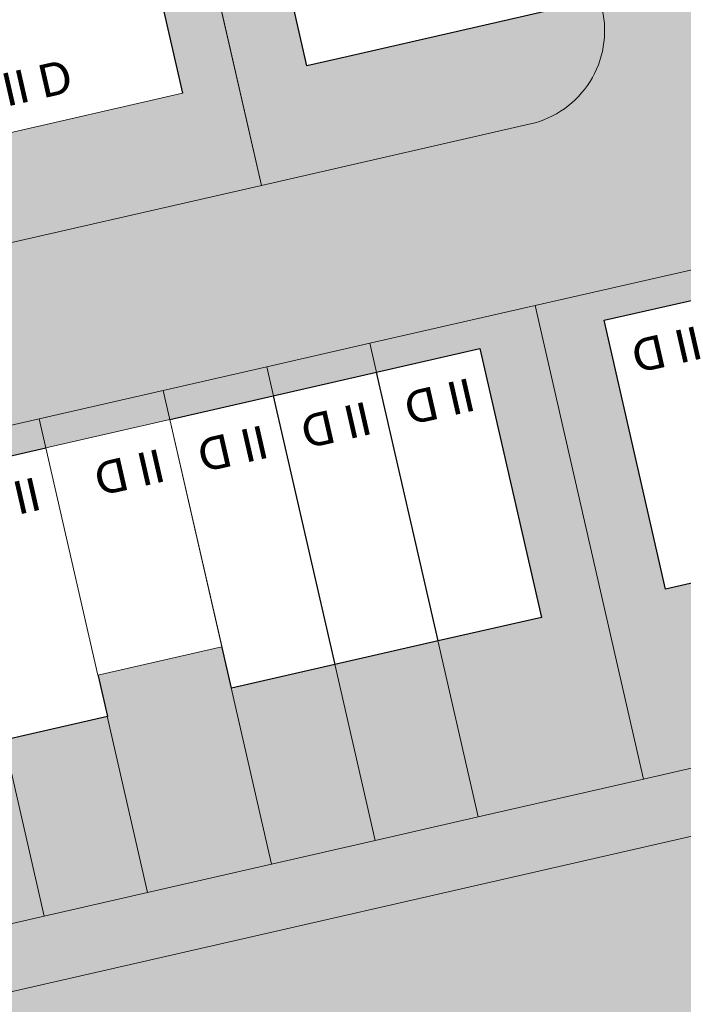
# Model space of a CAD drawing. Header units: metres. Extents: x -862 to 1262, y -354 to 644.
# Tile 283 of 315: x 236 to 268, y 140 to 187. Entities that reach past the tile are written whole.
import ezdxf

# ---------------------------------------------------------------- set-up
doc = ezdxf.new("R2010")
doc.units = ezdxf.units.M
doc.header["$LTSCALE"] = 0.5
doc.set_wipeout_variables(frame=1)
doc.layers.add('BPR_Verkehr_220520', color=7, linetype='Continuous')
doc.layers.add('DZH_Baufelder Ost_220610', color=7, linetype='Continuous')
doc.styles.add('Calibri Light', font='calibril.ttf')

# ---------------------------------------------------------------- blocks, each defined once
blk = doc.blocks.new('Slab (2D)-6')
at = {"color": 255, "linetype": 'Continuous', "lineweight": 9, "transparency": 33554687}
blk.add_wipeout([(-2.291500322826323e-13, -8.881784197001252e-16), (-1.7763568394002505e-15, 12.999999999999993), (4.999999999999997, 12.999999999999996), (4.999999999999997, 8.881784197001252e-16)], dxfattribs=at)
at = {"color": 7, "linetype": 'Continuous', "lineweight": 9, "transparency": 33554687}
for p, q in [((0, 9.400000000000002), (5, 9.400000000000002)), ((-2.277216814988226e-13, 4), (5, 3.999999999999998))]:
    blk.add_line(p, q, dxfattribs=at)
at = {"color": 8, "linetype": 'Continuous', "lineweight": 9, "true_color": 0x777777, "transparency": 33554687, "flags": 128}
blk.add_lwpolyline([(-2.275957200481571e-13, -9.063735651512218e-16), (3.155443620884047e-29, 13), (5, 13), (5, 0)], close=True, dxfattribs=at)
at = {"color": 7, "linetype": 'Continuous', "lineweight": 9, "transparency": 33554687, "flags": 128}
blk.add_lwpolyline([(5, 0), (5, 13), (0, 13), (-2.275957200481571e-13, -9.063735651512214e-16), (5, 5.428454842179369e-16)], dxfattribs=at)
blk = doc.blocks.new('RH 5 x 13 - II (2D_3D) (2D)')
at = {"color": 8, "true_color": 0x777777, "transparency": 33554687}
blk.add_blockref('Slab (2D)-6', (0, 0), dxfattribs=at)
at = {"color": 255, "linetype": 'Continuous', "lineweight": 5, "transparency": 33554687}
blk.add_wipeout([(0, 13), (5, 13), (5, 0), (0, 0)], dxfattribs=at)
at = {"color": 7, "linetype": 'Continuous', "lineweight": 25, "transparency": 33554687, "flags": 128}
blk.add_lwpolyline([(0, 13), (5, 13), (5, 0), (0, 0)], close=True, dxfattribs=at)
at = {"color": 7, "transparency": 33554687, "insert": (2.405184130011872, 2.006361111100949), "char_height": 1.559479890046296, "width": 3.810368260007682, "attachment_point": 5, "line_spacing_factor": 1.163780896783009, "style": 'Calibri Light'}
blk.add_mtext('II D', dxfattribs=at)
blk = doc.blocks.new('Slab (2D)-7')
at = {"color": 255, "linetype": 'Continuous', "lineweight": 9, "transparency": 33554687}
blk.add_wipeout([(5.999999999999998, 10.999999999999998), (5.999999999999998, 8.881784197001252e-16), (-2.2737367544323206e-13, -8.881784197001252e-16), (0, 10.999999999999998)], dxfattribs=at)
at = {"color": 7, "linetype": 'Continuous', "lineweight": 9, "transparency": 33554687}
for p, q in [((-4.678797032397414e-15, 9.399999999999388), (6, 9.39999999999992)), ((1.059003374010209e-13, 3.999999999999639), (6, 3.99999999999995)), ((1.055224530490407e-13, 3.999999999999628), (6, 3.999999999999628))]:
    blk.add_line(p, q, dxfattribs=at)
at = {"color": 8, "linetype": 'Continuous', "lineweight": 9, "true_color": 0x777777, "transparency": 33554687, "flags": 128}
blk.add_lwpolyline([(6, 11), (6, 0), (-2.275957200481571e-13, -9.509376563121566e-16), (-3.155443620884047e-29, 11)], close=True, dxfattribs=at)
at = {"color": 7, "linetype": 'Continuous', "lineweight": 9, "transparency": 33554687, "flags": 128}
blk.add_lwpolyline([(-1.047772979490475e-13, 11), (-2.275957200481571e-13, -9.50937656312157e-16), (6, 3.327716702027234e-16), (6, 11), (-1.049160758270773e-13, 11)], dxfattribs=at)
blk = doc.blocks.new('RH 6 x 11 - II (2D_3D) (2D)')
at = {"color": 8, "true_color": 0x777777, "transparency": 33554687}
blk.add_blockref('Slab (2D)-7', (0, 0), dxfattribs=at)
at = {"color": 255, "linetype": 'Continuous', "lineweight": 9, "transparency": 33554687}
blk.add_wipeout([(0, 11), (5.999999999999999, 11), (5.999999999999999, 0), (0, 0)], dxfattribs=at)
at = {"color": 253, "linetype": 'Continuous', "lineweight": 9, "transparency": 33554687, "flags": 128}
blk.add_lwpolyline([(0, 11), (6, 11), (6, 0), (0, 0)], close=True, dxfattribs=at)
at = {"color": 7, "transparency": 33554687, "insert": (2.405184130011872, 2.006361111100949), "char_height": 1.559479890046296, "width": 3.810368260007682, "attachment_point": 5, "line_spacing_factor": 1.163780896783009, "style": 'Calibri Light'}
blk.add_mtext('II D', dxfattribs=at)
blk = doc.blocks.new('Slab (2D)-20')
at = {"color": 255, "linetype": 'Continuous', "lineweight": 25, "transparency": 33554687}
blk.add_wipeout([(0, 11), (9, 11), (9, 0), (0, 0)], dxfattribs=at)
at = {"color": 7, "linetype": 'Continuous', "lineweight": 25, "transparency": 33554687, "flags": 128}
for points in [[(0, 11), (9, 11), (9, 0), (0, 0)], [(0, 0), (0, 11), (9, 11), (9, 0)]]:
    blk.add_lwpolyline(points, close=True, dxfattribs=at)
blk = doc.blocks.new('EFH 9 x 11 - II (2D_3D) (2D)')
at = {"color": 7, "transparency": 33554687}
blk.add_blockref('Slab (2D)-20', (0, 0), dxfattribs=at)
at = {"color": 255, "linetype": 'Continuous', "lineweight": 9, "transparency": 33554687}
blk.add_wipeout([(0, 11), (9, 11), (9, 0), (0, 0)], dxfattribs=at)
at = {"color": 253, "linetype": 'Continuous', "lineweight": 9, "transparency": 33554687, "flags": 128}
blk.add_lwpolyline([(0, 11), (9, 11), (9, 0), (0, 0)], close=True, dxfattribs=at)
at = {"color": 7, "transparency": 33554687, "insert": (2.405184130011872, 2.006361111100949), "char_height": 1.559479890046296, "width": 3.810368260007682, "attachment_point": 5, "line_spacing_factor": 1.163780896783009, "style": 'Calibri Light'}
blk.add_mtext('II D', dxfattribs=at)
blk = doc.blocks.new('Slab (2D)-24')
at = {"color": 255, "linetype": 'Continuous', "lineweight": 9, "transparency": 33554687}
blk.add_wipeout([(15.999837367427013, 6.50040150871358), (16.000163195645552, -6.4995994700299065), (8.000162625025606, -6.499799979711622), (7.999836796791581, 6.500200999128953)], dxfattribs=at)
at = {"color": 8, "linetype": 'Continuous', "lineweight": 9, "true_color": 0x777777, "transparency": 33554687, "flags": 128}
blk.add_lwpolyline([(15.99983736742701, 6.500401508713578), (16.00016319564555, -6.499599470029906), (8.000162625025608, -6.499799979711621), (7.999836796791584, 6.500200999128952)], close=True, dxfattribs=at)
at = {"color": 255, "linetype": 'Continuous', "lineweight": 9, "transparency": 33554687}
blk.add_wipeout([(15.999837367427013, 6.50040150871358), (16.000163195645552, -6.4995994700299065), (8.000162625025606, -6.499799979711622), (7.999836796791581, 6.500200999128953)], dxfattribs=at)
at = {"color": 8, "linetype": 'Continuous', "lineweight": 9, "true_color": 0x777777, "transparency": 33554687, "flags": 128}
blk.add_lwpolyline([(15.99983736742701, 6.500401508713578), (16.00016319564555, -6.499599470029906), (8.000162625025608, -6.499799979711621), (7.999836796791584, 6.500200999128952)], close=True, dxfattribs=at)
at = {"color": 255, "linetype": 'Continuous', "lineweight": 9, "transparency": 33554687}
blk.add_wipeout([(15.999837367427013, 6.50040150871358), (16.000163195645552, -6.4995994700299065), (8.000162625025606, -6.499799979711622), (7.999836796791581, 6.500200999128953)], dxfattribs=at)
at = {"color": 8, "linetype": 'Continuous', "lineweight": 9, "true_color": 0x777777, "transparency": 33554687, "flags": 128}
blk.add_lwpolyline([(15.99983736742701, 6.500401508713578), (16.00016319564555, -6.499599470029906), (8.000162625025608, -6.499799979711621), (7.999836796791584, 6.500200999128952)], close=True, dxfattribs=at)
blk = doc.blocks.new('Slab (2D)-25')
at = {"color": 255, "linetype": 'Continuous', "lineweight": 9, "transparency": 33554687}
blk.add_wipeout([(7.999836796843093, 6.5002000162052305), (8.000162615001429, -6.499398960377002), (-15.99983737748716, -6.5000004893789), (-16.0001631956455, 6.499598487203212)], dxfattribs=at)
at = {"color": 8, "linetype": 'Continuous', "lineweight": 9, "true_color": 0x777777, "transparency": 33554687, "flags": 128}
blk.add_lwpolyline([(7.999836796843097, 6.500200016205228), (8.000162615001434, -6.499398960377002), (-15.99983737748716, -6.500000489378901), (-16.0001631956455, 6.499598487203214)], close=True, dxfattribs=at)
at = {"color": 255, "linetype": 'Continuous', "lineweight": 9, "transparency": 33554687}
blk.add_wipeout([(7.999836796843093, 6.5002000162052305), (8.000162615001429, -6.499398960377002), (-15.99983737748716, -6.5000004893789), (-16.0001631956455, 6.499598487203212)], dxfattribs=at)
at = {"color": 8, "linetype": 'Continuous', "lineweight": 9, "true_color": 0x777777, "transparency": 33554687, "flags": 128}
blk.add_lwpolyline([(7.999836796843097, 6.500200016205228), (8.000162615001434, -6.499398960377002), (-15.99983737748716, -6.500000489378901), (-16.0001631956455, 6.499598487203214)], close=True, dxfattribs=at)
at = {"color": 255, "linetype": 'Continuous', "lineweight": 9, "transparency": 33554687}
blk.add_wipeout([(7.999836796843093, 6.5002000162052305), (8.000162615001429, -6.499398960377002), (-15.99983737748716, -6.5000004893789), (-16.0001631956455, 6.499598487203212)], dxfattribs=at)
at = {"color": 8, "linetype": 'Continuous', "lineweight": 9, "true_color": 0x777777, "transparency": 33554687, "flags": 128}
blk.add_lwpolyline([(7.999836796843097, 6.500200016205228), (8.000162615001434, -6.499398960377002), (-15.99983737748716, -6.500000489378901), (-16.0001631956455, 6.499598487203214)], close=True, dxfattribs=at)
blk = doc.blocks.new('Symbol-7 (2D)')
at = {"color": 8, "true_color": 0x777777, "transparency": 33554687}
blk.add_blockref('Slab (2D)-24', (0, 0), dxfattribs=at)
blk.add_blockref('Slab (2D)-25', (0, 0), dxfattribs=at)
at = {"color": 255, "linetype": 'Continuous', "lineweight": 25, "transparency": 33554687}
blk.add_wipeout([(-16.000163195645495, 6.499598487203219), (7.9998367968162, 6.500200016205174), (15.999836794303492, 6.500400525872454), (16.000162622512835, -6.499599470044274), (-15.999837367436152, -6.500401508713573), (-16.000113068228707, 4.499598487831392), (-16.000113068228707, 4.499598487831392)], dxfattribs=at)
at = {"linetype": 'Continuous', "lineweight": 0, "true_color": 0xfbf8f0, "transparency": 33554661}
blk.add_hatch(color=7, dxfattribs=at).paths.add_polyline_path([(15.49984932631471, 6.000387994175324), (15.50015009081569, -5.999612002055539), (8.000150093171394, -5.999799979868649), (7.999849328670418, 6.000200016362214)])
at = {"color": 7, "linetype": 'Continuous', "lineweight": 25, "transparency": 33554687, "flags": 128}
blk.add_lwpolyline([(-16.0001631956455, 6.499598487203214), (7.999836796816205, 6.50020001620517), (15.9998367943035, 6.50040052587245), (16.00016262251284, -6.499599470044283), (-15.99983736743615, -6.500401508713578), (-16.0001130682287, 4.49959848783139), (-16.0001130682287, 4.49959848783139)], close=True, dxfattribs=at)
at = {"color": 9, "linetype": 'Continuous', "lineweight": 9, "transparency": 33554661, "flags": 128}
blk.add_lwpolyline([(15.49984932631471, 6.000387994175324), (15.50015009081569, -5.999612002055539), (8.000150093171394, -5.999799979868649), (7.999849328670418, 6.000200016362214)], close=True, dxfattribs=at)
at = {"color": 7, "transparency": 33554687, "char_height": 1.559479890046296, "width": 3, "attachment_point": 5, "line_spacing_factor": 1.163780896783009, "style": 'Calibri Light'}
for s, insert, rotation in [('III', (-13.53261823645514, -4.500002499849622), 90.0014360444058), ('II', (13.99375138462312, -4.499649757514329), 90.00143604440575)]:
    blk.add_mtext(s, dxfattribs=dict(at, insert=insert, rotation=rotation))

msp = doc.modelspace()

# ---------------------------------------------------------------- hatches: boundary and pattern name
at = {"layer": 'DZH_Baufelder Ost_220610', "linetype": 'Continuous', "lineweight": 0, "true_color": 0xdce9e4, "transparency": 33554687}
h = msp.add_hatch(color=254, dxfattribs=at)
edge = h.paths.add_edge_path()
edge.add_line((247.7443679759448, 178.7951816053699), (260.4354557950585, 181.6959249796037))
edge.add_line((260.4354557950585, 181.6959249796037), (260.4354557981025, 181.6959249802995))
edge.add_arc((259.4327693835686, 186.0827940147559), 4.499999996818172, 282.87467253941, 327.8746724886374)
edge.add_line((263.24376058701, 183.6898155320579), (263.2437605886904, 183.6898155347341))
edge.add_line((263.2437605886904, 183.6898155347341), (263.2437605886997, 183.6898155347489))
edge.add_arc((259.4327693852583, 186.0827940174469), 4.499999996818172, 327.8746724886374, 372.8746725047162)
edge.add_line((263.8196384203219, 187.0854804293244), (256.48944613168, 219.1559195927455))
edge.add_line((256.48944613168, 219.1559195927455), (239.4080144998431, 215.2516955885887))
edge.add_line((239.4080144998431, 215.2516955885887), (243.5413340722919, 197.1679443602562))
edge.add_line((243.5413340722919, 197.1679443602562), (247.7443679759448, 178.7951816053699))
for points in [[(233.1244209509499, 175.453567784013), (247.7443679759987, 178.7951816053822), (242.1475613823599, 203.2605563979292), (227.5282468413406, 199.9161777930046)], [(268.4626579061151, 174.9140417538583), (260.6634108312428, 173.1314038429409), (265.7723764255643, 150.7985331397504), (273.5712860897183, 152.5826459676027)], [(260.6634108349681, 173.1314038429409), (252.864532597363, 171.3488502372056), (257.9738355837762, 149.0145046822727), (265.7723764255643, 150.7985331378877)], [(252.864532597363, 171.3488502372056), (247.9926303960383, 170.2353020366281), (253.102144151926, 147.9000351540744), (257.9738355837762, 149.0145046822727)], [(247.9926303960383, 170.2353020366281), (243.1159347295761, 169.1206582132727), (248.2256594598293, 146.7844690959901), (253.102144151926, 147.9000351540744)], [(243.1159347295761, 169.1206582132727), (237.2691727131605, 167.7842908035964), (242.3791503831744, 145.4469960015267), (248.2256594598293, 146.7844690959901)], [(237.2691727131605, 167.7842908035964), (232.3924770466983, 166.6696469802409), (237.5026656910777, 144.3314299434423), (242.3791503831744, 145.4469960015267)], [(232.392477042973, 166.6696469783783), (226.5457150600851, 165.3332795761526), (231.6561566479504, 142.9939568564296), (237.5026656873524, 144.3314299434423)]]:
    msp.add_hatch(color=254, dxfattribs=at).paths.add_polyline_path(points)
at = {"layer": 'DZH_Baufelder Ost_220610', "linetype": 'Continuous', "lineweight": 0, "true_color": 0xfff9e0, "transparency": 33554687}
h = msp.add_hatch(color=7, dxfattribs=at)
edge = h.paths.add_edge_path()
edge.add_line((258.4660780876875, 124.5171085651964), (291.9242992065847, 132.1645018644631))
edge.add_line((291.9242990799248, 132.1645024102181), (301.0592399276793, 134.2524336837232))
edge.add_line((301.0592399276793, 134.2524336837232), (295.7074831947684, 157.646619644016))
edge.add_line((295.7074831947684, 157.646619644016), (290.1431854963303, 156.3737064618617))
edge.add_line((290.1431854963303, 156.3737064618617), (285.2711253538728, 155.2591525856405))
edge.add_line((285.2711253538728, 155.2591525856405), (280.3946406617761, 154.1435865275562))
edge.add_line((280.3946406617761, 154.1435865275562), (273.5712860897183, 152.5826459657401))
edge.add_line((273.5712860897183, 152.5826459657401), (265.7723764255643, 150.7985331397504))
edge.add_line((265.7723764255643, 150.7985331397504), (257.9738355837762, 149.0145046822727))
edge.add_line((257.9738355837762, 149.0145046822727), (253.102144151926, 147.9000351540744))
edge.add_line((253.102144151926, 147.9000351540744), (242.3791503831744, 145.4469960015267))
edge.add_line((242.3791503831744, 145.4469960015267), (237.5026656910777, 144.3314299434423))
edge.add_line((237.5026656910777, 144.3314299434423), (231.6561566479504, 142.9939568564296))
edge.add_line((231.6561566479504, 142.9939568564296), (224.3185016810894, 141.3153626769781))
edge.add_line((224.3185016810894, 141.3153626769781), (227.0023164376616, 129.5733626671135))
edge.add_line((227.0023164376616, 129.5733626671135), (229.0008372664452, 120.8597400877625))
edge.add_line((229.0008372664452, 120.8597400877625), (229.669294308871, 117.9351632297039))
edge.add_line((229.669294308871, 117.9351632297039), (250.6821657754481, 122.73797833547))
edge.add_line((250.6821657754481, 122.73797833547), (250.9690339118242, 122.8036842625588))
edge.add_line((250.9690339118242, 122.8036842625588), (250.9690639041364, 122.8035533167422))
edge.add_line((250.9690639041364, 122.8035533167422), (258.4660774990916, 124.5171111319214))
edge.add_line((258.4660774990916, 124.5171111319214), (258.4660780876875, 124.5171085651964))
h.paths.add_polyline_path([(297.4021601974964, 136.4939174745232), (231.9260305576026, 121.5283359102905), (231.9260300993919, 121.5283379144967), (227.9457685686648, 138.9424425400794), (293.421890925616, 153.9080203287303)])
at = {"layer": 'DZH_Baufelder Ost_220610', "linetype": 'Continuous', "lineweight": 0, "true_color": 0xc4dad2, "transparency": 33554687}
msp.add_hatch(color=254, dxfattribs=at).paths.add_polyline_path([(227.9457690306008, 138.9424405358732), (231.9260305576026, 121.5283359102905), (297.4021601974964, 136.4939174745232), (293.421890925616, 153.9080203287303)])

# ---------------------------------------------------------------- linework, layer by layer
at = {"layer": 'BPR_Verkehr_220520', "color": 9, "linetype": 'Continuous', "true_color": 0xb8d2a6, "transparency": 33554687}
for points in [[(260.5120253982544, 177.0973776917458, 60), (260.9576637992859, 175.1476581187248, 60), (263.4366047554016, 177.7658352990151, 60), (263.8822431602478, 175.8161157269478, 60)], [(245.8891286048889, 173.755089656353, 60), (246.3347670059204, 171.8053700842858, 60), (248.8137079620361, 174.423547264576, 60), (249.2593463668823, 172.473827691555, 60)]]:
    msp.add_solid(points, dxfattribs=at)
at = {"layer": 'DZH_Baufelder Ost_220610', "color": 255, "linetype": 'Continuous', "lineweight": 18, "transparency": 33554687, "flags": 128}
msp.add_lwpolyline([(247.7443679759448, 178.7951816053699), (260.4354557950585, 181.6959249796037), (260.4354557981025, 181.6959249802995, 0.1989123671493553), (263.24376058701, 183.6898155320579), (263.2437605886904, 183.6898155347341), (263.2437605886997, 183.6898155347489, 0.1989123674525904), (263.8196384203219, 187.0854804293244), (256.48944613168, 219.1559195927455), (239.4080144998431, 215.2516955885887), (243.5413340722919, 197.1679443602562)], format="xyb", close=True, dxfattribs=at)
for points in [[(233.1244209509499, 175.453567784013), (247.7443679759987, 178.7951816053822), (242.1475613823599, 203.2605563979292), (227.5282468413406, 199.9161777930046)], [(268.4626579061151, 174.9140417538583), (260.6634108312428, 173.1314038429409), (265.7723764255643, 150.7985331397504), (273.5712860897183, 152.5826459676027)], [(260.6634108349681, 173.1314038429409), (252.864532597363, 171.3488502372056), (257.9738355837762, 149.0145046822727), (265.7723764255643, 150.7985331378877)], [(252.864532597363, 171.3488502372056), (247.9926303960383, 170.2353020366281), (253.102144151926, 147.9000351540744), (257.9738355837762, 149.0145046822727)], [(247.9926303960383, 170.2353020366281), (243.1159347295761, 169.1206582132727), (248.2256594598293, 146.7844690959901), (253.102144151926, 147.9000351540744)], [(243.1159347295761, 169.1206582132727), (237.2691727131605, 167.7842908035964), (242.3791503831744, 145.4469960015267), (248.2256594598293, 146.7844690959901)], [(237.2691727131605, 167.7842908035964), (232.3924770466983, 166.6696469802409), (237.5026656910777, 144.3314299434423), (242.3791503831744, 145.4469960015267)], [(232.392477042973, 166.6696469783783), (226.5457150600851, 165.3332795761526), (231.6561566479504, 142.9939568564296), (237.5026656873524, 144.3314299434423)], [(227.9457690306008, 138.9424405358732), (231.9260305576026, 121.5283359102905), (297.4021601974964, 136.4939174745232), (293.421890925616, 153.9080203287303)]]:
    msp.add_lwpolyline(points, close=True, dxfattribs=at)
at = {"layer": 'DZH_Baufelder Ost_220610', "color": 252, "linetype": 'Continuous', "true_color": 0x8ea381, "transparency": 33554687}
for points in [[(248.307531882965, 179.0239577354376), (247.7226287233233, 178.8902106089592), (240.0598039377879, 215.0929355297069), (239.3411409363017, 215.544147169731)], [(247.7226287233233, 178.8902106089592), (248.307531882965, 179.0239577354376), (239.3411409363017, 215.544147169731), (240.0598039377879, 215.0929355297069)], [(200.3441443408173, 158.7230259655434), (200.2098794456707, 159.3078104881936), (304.1428938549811, 182.5549293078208), (304.0086289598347, 183.139713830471)], [(200.2098794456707, 159.3078104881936), (200.3441443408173, 158.7230259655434), (304.0086289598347, 183.1397138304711), (304.1428938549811, 182.5549293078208)], [(264.4904165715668, 172.5676658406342), (263.9055006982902, 172.4339743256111), (264.2245015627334, 173.7310748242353), (263.6395856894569, 173.5973833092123)], [(263.9055006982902, 172.4339743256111), (264.4904165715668, 172.5676658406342), (263.6395856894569, 173.5973833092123), (264.2245015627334, 173.7310748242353)], [(260.3531824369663, 173.1532629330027), (260.938073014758, 173.2870650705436), (265.4822643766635, 150.732457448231), (266.0671549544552, 150.8662595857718)], [(260.938073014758, 173.2870650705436), (260.3531824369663, 173.1532629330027), (266.0671549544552, 150.8662595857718), (265.4822643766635, 150.732457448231)], [(257.2057892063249, 172.1255597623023), (257.7907050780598, 172.2592512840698), (257.4714261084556, 170.9633675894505), (258.0563419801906, 171.0970591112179)], [(257.7907050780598, 172.2592512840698), (257.2057892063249, 172.1255597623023), (258.0563419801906, 171.0970591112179), (257.4714261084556, 170.9633675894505)], [(252.5546415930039, 171.3692344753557), (253.1395321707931, 171.5030366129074), (257.6837235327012, 148.9484289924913), (258.2686141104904, 149.082231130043)], [(253.1395321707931, 171.5030366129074), (252.5546415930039, 171.3692344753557), (258.2686141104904, 149.082231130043), (257.6837235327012, 148.9484289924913)], [(247.6829501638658, 170.2547649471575), (248.2678407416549, 170.3885670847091), (252.812032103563, 147.8339594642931), (253.3969226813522, 147.9677616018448)], [(248.2678407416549, 170.3885670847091), (247.6829501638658, 170.2547649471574), (253.3969226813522, 147.9677616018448), (252.812032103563, 147.8339594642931)], [(242.8064654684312, 169.1391988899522), (243.3913560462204, 169.2730010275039), (247.9355474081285, 146.7183934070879), (248.5204379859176, 146.8521955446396)], [(243.3913560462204, 169.2730010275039), (242.8064654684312, 169.1391988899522), (248.5204379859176, 146.8521955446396), (247.9355474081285, 146.7183934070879)], [(236.9599563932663, 167.8017257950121), (237.5448469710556, 167.9355279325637), (242.0890383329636, 145.3809203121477), (242.6739289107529, 145.5147224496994)], [(237.5448469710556, 167.9355279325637), (236.9599563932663, 167.8017257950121), (242.6739289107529, 145.5147224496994), (242.0890383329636, 145.3809203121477)], [(232.0834717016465, 166.6861597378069), (232.6683622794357, 166.8199618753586), (237.2125536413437, 144.2653542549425), (237.797444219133, 144.3991563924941)], [(232.6683622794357, 166.8199618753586), (232.0834717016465, 166.6861597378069), (237.797444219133, 144.3991563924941), (237.2125536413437, 144.2653542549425)], [(313.3871649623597, 162.3068926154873), (313.5209670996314, 161.722002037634), (223.3362169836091, 141.706442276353), (222.8851285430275, 140.9877495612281)], [(313.5209670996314, 161.722002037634), (313.3871649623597, 162.3068926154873), (222.8851285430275, 140.9877495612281), (223.3362169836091, 141.706442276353)]]:
    msp.add_solid(points, dxfattribs=at)

# ---------------------------------------------------------------- next in the draw order: block references
at = {"layer": 'DZH_Baufelder Ost_220610', "color": 7, "transparency": 33554687}
for p, rotation in [((268.7774663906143, 173.5472449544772, 8.7), 192.8746724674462), ((253.1797098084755, 169.9821377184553, 8.7), 192.8746724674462), ((237.5820011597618, 166.4168207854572, 8.7), 192.8746724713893)]:
    msp.add_blockref('RH 5 x 13 - II (2D_3D) (2D)', p, dxfattribs=dict(at, rotation=rotation))

# ---------------------------------------------------------------- next in the draw order: block references
at = {"layer": 'DZH_Baufelder Ost_220610', "color": 7, "transparency": 33554687, "rotation": 192.8746724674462}
for p in [(258.0540087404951, 171.0962337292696, 8.7), (248.3054108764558, 168.8680417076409, 8.7)]:
    msp.add_blockref('RH 5 x 13 - II (2D_3D) (2D)', p, dxfattribs=at)

# ---------------------------------------------------------------- next in the draw order: linework, layer by layer
at = {"layer": 'DZH_Baufelder Ost_220610', "color": 252, "linetype": 'Continuous', "true_color": 0x8ea381, "transparency": 33554687}
for points in [[(260.301764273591, 182.2808408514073), (260.4354557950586, 181.6959249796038), (201.6152051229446, 168.8671248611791), (201.7488966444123, 168.2822089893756)], [(260.4354557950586, 181.6959249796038), (260.301764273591, 182.2808408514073), (201.7488966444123, 168.2822089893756), (201.6152051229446, 168.8671248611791)]]:
    msp.add_solid(points, dxfattribs=at)

# ---------------------------------------------------------------- next in the draw order: block references
at = {"layer": 'DZH_Baufelder Ost_220610', "color": 7, "transparency": 33554687, "rotation": 192.8767265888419}
msp.add_blockref('RH 6 x 11 - II (2D_3D) (2D)', (243.4311119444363, 167.7539456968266, 8.7), dxfattribs=at)

# ---------------------------------------------------------------- next in the draw order: hatches: boundary and pattern name
at = {"layer": 'BPR_Verkehr_220520', "linetype": 'Continuous', "lineweight": 0, "true_color": 0xece5cf, "transparency": 33554687}
h = msp.add_hatch(color=254, dxfattribs=at)
edge = h.paths.add_edge_path()
edge.add_line((194.2981088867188, 153.7568600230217), (208.5139740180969, 91.56080566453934))
edge.add_arc((214.3631327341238, 92.89772087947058), 5.999999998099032, 192.874672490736, 282.874672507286)
edge.add_line((215.7000479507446, 87.04856216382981), (218.6246273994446, 87.71701979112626))
edge.add_line((218.6246273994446, 87.71701979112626), (329.3358145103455, 113.0217648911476))
edge.add_line((329.3358145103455, 113.0217648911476), (328.5469000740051, 114.7904445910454))
edge.add_line((328.5469000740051, 114.7904445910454), (216.2515512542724, 89.12361495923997))
edge.add_arc((215.2488648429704, 93.51048399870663), 4.500000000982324, 192.8746725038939, 282.87467248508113, ccw=False)
edge.add_line((210.861995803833, 92.50779758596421), (196.8243860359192, 153.9239641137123))
edge.add_arc((201.211255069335, 154.9266505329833), 4.499999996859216, 102.8746725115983, 192.8746726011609, ccw=False)
edge.add_line((200.2085686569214, 159.3135195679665), (272.8356227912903, 175.9135501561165))
edge.add_line((272.8356227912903, 175.9135501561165), (272.4122663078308, 177.7657837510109))
edge.add_line((272.4122663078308, 177.7657837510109), (264.3696730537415, 175.9275253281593))
edge.add_line((264.3696730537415, 175.9275253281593), (261.4450936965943, 175.2590677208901))
edge.add_line((261.4450936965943, 175.2590677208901), (249.746776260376, 172.5852372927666))
edge.add_line((249.746776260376, 172.5852372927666), (246.8221968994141, 171.9167796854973))
edge.add_line((246.8221968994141, 171.9167796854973), (235.1238794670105, 169.2429492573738))
edge.add_line((235.1238794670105, 169.2429492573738), (232.1993001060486, 168.5744916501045))
edge.add_line((232.1993001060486, 168.5744916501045), (205.8780858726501, 162.5583731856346))
edge.add_line((205.8780858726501, 162.5583731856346), (202.9535065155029, 161.889915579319))
edge.add_line((202.9535065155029, 161.889915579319), (201.7349317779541, 161.6113915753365))
edge.add_line((201.7349317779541, 161.6113915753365), (198.8103523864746, 160.9429339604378))
edge.add_arc((200.147267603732, 155.0937752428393), 6.000000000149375, 102.8746725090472, 192.8746725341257)

# ---------------------------------------------------------------- next in the draw order: block references
at = {"layer": 'DZH_Baufelder Ost_220610', "color": 7, "transparency": 33554687, "rotation": 12.87467248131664}
msp.add_blockref('EFH 9 x 11 - II (2D_3D) (2D)', (235.2491997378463, 181.1387617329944, 8.7), dxfattribs=at)

# ---------------------------------------------------------------- next in the draw order: block references
at = {"layer": 'DZH_Baufelder Ost_220610', "color": 7, "transparency": 33554687, "rotation": 102.8101761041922}
msp.add_blockref('Symbol-7 (2D)', (252.6726629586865, 201.4818464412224), dxfattribs=at)

# ---------------------------------------------------------------- next in the draw order: hatches: boundary and pattern name
at = {"layer": 'BPR_Verkehr_220520', "linetype": 'Continuous', "lineweight": 0, "true_color": 0xe4e6e5, "transparency": 33554687}
h = msp.add_hatch(color=254, dxfattribs=at)
edge = h.paths.add_edge_path()
edge.add_line((202.4660766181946, 161.7785059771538), (202.0204382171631, 163.7282255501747))
edge.add_line((202.0204382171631, 163.7282255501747), (204.945017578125, 164.396683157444))
edge.add_line((204.945017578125, 164.396683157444), (205.3906559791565, 162.4469635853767))
edge.add_line((205.3906559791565, 162.4469635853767), (217.0889734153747, 165.1207940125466))
edge.add_line((217.0889734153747, 165.1207940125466), (216.6433350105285, 167.0705135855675))
edge.add_line((216.6433350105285, 167.0705135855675), (219.5679143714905, 167.7389711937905))
edge.add_line((219.5679143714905, 167.7389711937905), (220.013552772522, 165.7892516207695))
edge.add_line((220.013552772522, 165.7892516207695), (231.7118702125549, 168.4630820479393))
edge.add_line((231.7118702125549, 168.4630820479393), (231.2662318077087, 170.4128016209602))
edge.add_line((231.2662318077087, 170.4128016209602), (234.1908111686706, 171.0812592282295))
edge.add_line((234.1908111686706, 171.0812592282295), (234.6364495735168, 169.1315396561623))
edge.add_line((234.6364495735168, 169.1315396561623), (246.3347670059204, 171.8053700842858))
edge.add_line((246.3347670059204, 171.8053700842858), (245.8891286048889, 173.755089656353))
edge.add_line((245.8891286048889, 173.755089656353), (248.8137079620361, 174.423547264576))
edge.add_line((248.8137079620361, 174.423547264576), (249.2593463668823, 172.473827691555))
edge.add_line((249.2593463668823, 172.473827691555), (260.9576637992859, 175.1476581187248))
edge.add_line((260.9576637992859, 175.1476581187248), (260.5120253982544, 177.0973776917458))
edge.add_line((260.5120253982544, 177.0973776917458), (263.4366047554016, 177.7658352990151))
edge.add_line((263.4366047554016, 177.7658352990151), (263.8822431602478, 175.8161157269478))
edge.add_line((263.8822431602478, 175.8161157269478), (272.4122663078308, 177.7657837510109))
edge.add_line((272.4122663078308, 177.7657837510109), (255.0769323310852, 253.6098751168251))
edge.add_line((255.0769323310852, 253.6098751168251), (183.9121679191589, 237.3440733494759))
edge.add_line((183.9121679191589, 237.3440733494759), (184.9371362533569, 232.8597183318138))
edge.add_line((184.9371362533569, 232.8597183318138), (186.1557109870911, 233.1382423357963))
edge.add_line((186.1557109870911, 233.1382423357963), (185.7100725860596, 235.0879619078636))
edge.add_line((185.7100725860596, 235.0879619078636), (188.6346519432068, 235.7564195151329))
edge.add_line((188.6346519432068, 235.7564195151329), (189.080290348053, 233.8066999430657))
edge.add_line((189.080290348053, 233.8066999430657), (200.7786077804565, 236.4805303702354))
edge.add_line((200.7786077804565, 236.4805303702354), (200.332969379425, 238.4302499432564))
edge.add_line((200.332969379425, 238.4302499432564), (203.2575487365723, 239.0987075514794))
edge.add_line((203.2575487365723, 239.0987075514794), (203.7031871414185, 237.1489879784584))
edge.add_line((203.7031871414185, 237.1489879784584), (215.4015045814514, 239.8228184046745))
edge.add_line((215.4015045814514, 239.8228184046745), (214.9558661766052, 241.7725379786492))
edge.add_line((214.9558661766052, 241.7725379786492), (217.8804455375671, 242.4409955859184))
edge.add_line((217.8804455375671, 242.4409955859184), (218.3260839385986, 240.4912760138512))
edge.add_line((218.3260839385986, 240.4912760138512), (230.0244013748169, 243.16510643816))
edge.add_line((230.0244013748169, 243.16510643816), (229.5787629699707, 245.1148260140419))
edge.add_line((229.5787629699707, 245.1148260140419), (232.5033423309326, 245.7832836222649))
edge.add_line((232.5033423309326, 245.7832836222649), (232.9489807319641, 243.8335640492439))
edge.add_line((232.9489807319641, 243.8335640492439), (245.5734149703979, 246.7190727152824))
edge.add_arc((246.9994578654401, 240.4799700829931), 6.399999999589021, 12.874672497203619, 102.87467247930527, ccw=False)
edge.add_line((253.2385604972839, 241.9060129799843), (265.6718720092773, 187.5088369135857))
edge.add_line((265.6718720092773, 187.5088369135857), (265.6718720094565, 187.5088369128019))
edge.add_arc((259.4327693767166, 186.0827940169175), 6.400000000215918, -77.12532752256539, 12.874672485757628, ccw=False)
edge.add_line((260.8588122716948, 179.8436913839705), (260.8588122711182, 179.8436913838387))
edge.add_line((260.8588122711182, 179.8436913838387), (200.2225335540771, 165.9843369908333))
edge.add_line((200.2225335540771, 165.9843369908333), (201.2475018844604, 161.4999819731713))
edge.add_line((201.2475018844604, 161.4999819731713), (202.4660766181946, 161.7785059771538))
at = {"layer": 'BPR_Verkehr_220520', "linetype": 'Continuous', "lineweight": 0, "true_color": 0xece5cf, "transparency": 33554687}
h = msp.add_hatch(color=254, dxfattribs=at)
edge = h.paths.add_edge_path()
edge.add_line((187.310212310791, 231.4531231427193), (245.9967714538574, 244.8668391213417))
edge.add_arc((246.9994578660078, 240.4799700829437), 4.500000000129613, 12.874672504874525, 102.87467249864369, ccw=False)
edge.add_line((251.3863269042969, 241.4826564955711), (263.8196384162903, 187.0854804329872))
edge.add_arc((259.4327693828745, 186.0827940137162), 4.499999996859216, -77.1253274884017, 12.87467260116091, ccw=False)
edge.add_line((260.4354557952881, 181.6959249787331), (201.7488966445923, 168.2822089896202))
edge.add_line((201.7488966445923, 168.2822089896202), (201.7488966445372, 168.2822089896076))
edge.add_arc((200.7462102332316, 172.6690780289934), 4.500000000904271, 192.8746725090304, 282.87467248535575, ccw=False)
edge.add_line((196.3593411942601, 171.6663916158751), (196.3593411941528, 171.6663916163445))
edge.add_line((196.3593411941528, 171.6663916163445), (185.0104762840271, 221.3189883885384))
edge.add_line((185.0104762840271, 221.3189883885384), (182.5733268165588, 220.7619403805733))
edge.add_line((182.5733268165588, 220.7619403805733), (195.34823462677, 164.8702409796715))
edge.add_line((195.34823462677, 164.8702409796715), (200.2225335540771, 165.9843369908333))
edge.add_line((200.2225335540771, 165.9843369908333), (260.8588122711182, 179.8436913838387))
edge.add_line((260.8588122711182, 179.8436913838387), (260.8588122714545, 179.8436913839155))
edge.add_arc((259.4327693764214, 186.0827940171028), 6.400000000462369, 282.8746724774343, 372.8746724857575)
edge.add_line((265.6718720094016, 187.5088369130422), (265.6718720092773, 187.5088369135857))
edge.add_line((265.6718720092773, 187.5088369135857), (253.2385604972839, 241.9060129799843))
edge.add_arc((246.9994578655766, 240.4799700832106), 6.399999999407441, 12.87467249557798, 102.8746724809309)
edge.add_line((245.5734149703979, 246.7190727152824), (189.080290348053, 233.8066999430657))
edge.add_line((189.080290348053, 233.8066999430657), (186.1557109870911, 233.1382423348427))
edge.add_line((186.1557109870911, 233.1382423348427), (184.9371362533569, 232.8597183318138))
edge.add_line((184.9371362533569, 232.8597183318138), (182.499986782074, 232.3026703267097))
edge.add_line((182.499986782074, 232.3026703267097), (183.9260296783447, 226.0635676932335))
edge.add_line((183.9260296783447, 226.0635676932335), (183.926029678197, 226.0635676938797))
edge.add_arc((188.3128987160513, 227.0662541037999), 4.4999999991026, 102.87467253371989, 192.8746724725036, ccw=False)
edge.add_line((187.3102123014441, 231.4531231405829), (187.310212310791, 231.4531231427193))
at = {"layer": 'DZH_Baufelder Ost_220610', "linetype": 'Continuous', "lineweight": 0, "true_color": 0x8ea381, "transparency": 33554687}
h = msp.add_hatch(color=252, dxfattribs=at)
edge = h.paths.add_edge_path()
edge.add_arc((259.4543913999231, 186.0877513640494), 4.500069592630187, -77.42794267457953, 12.871929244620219, ccw=False)
edge.add_line((260.4339092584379, 181.6955797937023), (260.3033088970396, 182.2811936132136))
edge.add_arc((259.4543913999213, 186.0877513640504), 3.900069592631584, 282.5720573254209, 372.87192924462)
edge.add_line((263.2564540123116, 186.9565797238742), (263.8413762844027, 187.090243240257))
h = msp.add_hatch(color=252, dxfattribs=at)
edge = h.paths.add_edge_path()
edge.add_arc((259.454391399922, 186.08775136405), 3.900069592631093, -77.42794294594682, 12.871929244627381, ccw=False)
edge.add_line((260.3033088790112, 182.281193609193), (260.433909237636, 181.6955797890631))
edge.add_arc((259.4543913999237, 186.0877513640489), 4.500069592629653, 282.5720570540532, 372.871929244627)
edge.add_line((263.8413762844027, 187.090243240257), (263.2564540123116, 186.9565797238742))

doc.saveas('drawing.dxf')
